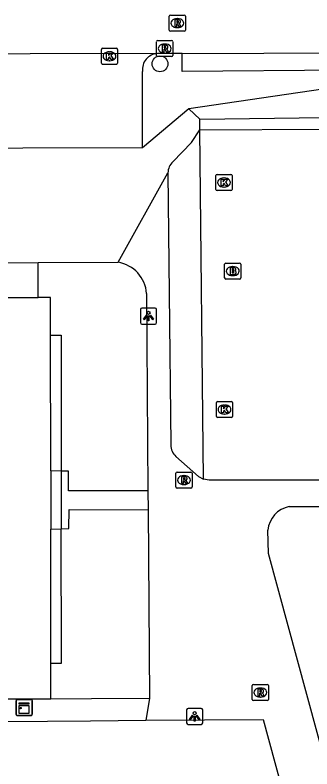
# Model space of a CAD drawing. Extents: x 160732 to 162105, y 387428 to 388479.
# Drawn here: x 161057.12 to 161075.5, y 387905.26 to 387951.99 of the extents above; entities that cross this region are included whole.
import ezdxf

# ---------------------------------------------------------------- set-up
doc = ezdxf.new("R2010")
doc.units = 0
for name, color, linetype in [('IMGEO_Boom', 7, 'Continuous'), ('IMGEO_Brandkraan', 7, 'Continuous'), ('IMGEO_Groenvoorziening', 7, 'Continuous'), ('IMGEO_Kast', 7, 'Continuous'), ('IMGEO_Kolk', 7, 'Continuous'), ('IMGEO_Lichtpunt', 7, 'Continuous'), ('IMGEO_Pand', 7, 'Continuous'), ('IMGEO_Rijbaan_lokaal_open', 7, 'Continuous'), ('IMGEO_Rioolput', 7, 'Continuous'), ('IMGEO_Voetpad_open', 7, 'Continuous')]:
    doc.layers.add(name, color=color, linetype=linetype)

msp = doc.modelspace()

# ---------------------------------------------------------------- linework, layer by layer
at = {"layer": 'IMGEO_Boom'}
msp.add_circle((161066.088, 387948.972), 0.489, dxfattribs=at)
at = {"layer": 'IMGEO_Brandkraan'}
for p, q in [((161070.094, 387935.693), (161070.094, 387936.545)), ((161070.169, 387936.619), (161071.021, 387936.619)), ((161070.582, 387936.399), (161070.607, 387936.399)), ((161071.095, 387936.545), (161071.095, 387935.693)), ((161070.605, 387935.839), (161070.58, 387935.839)), ((161071.021, 387935.619), (161070.169, 387935.619))]:
    msp.add_line(p, q, dxfattribs=at)
for points in [[(161070.094, 387935.693), (161070.094, 387936.545)], [(161070.169, 387936.619), (161071.021, 387936.619)], [(161070.442, 387936.319), (161070.442, 387935.919), (161070.655, 387935.919)], [(161070.673, 387936.319), (161070.442, 387936.319)], [(161071.095, 387936.545), (161071.095, 387935.693)], [(161070.621, 387936.238), (161070.567, 387936.238), (161070.567, 387936.162)], [(161070.567, 387936.162), (161070.62, 387936.162)], [(161070.629, 387936.086), (161070.567, 387936.086), (161070.567, 387936.005)], [(161070.567, 387936.005), (161070.629, 387936.005)], [(161071.021, 387935.619), (161070.169, 387935.619)]]:
    msp.add_lwpolyline(points, dxfattribs=at)
for centre, radius, start, end in [((161070.171, 387936.543), 0.0765, 91.552, 178.448), ((161070.171, 387936.543), 0.0765, 91.552, 178.448), ((161070.677, 387936.174), 0.145, 59.4692, 91.5367), ((161070.702, 387936.221), 0.0922, 285.5137, 58.1501), ((161071.019, 387936.543), 0.0765, 1.552, 88.448), ((161071.019, 387936.543), 0.0765, 1.552, 88.448), ((161070.622, 387936.2), 0.0379, 267.8285, 90.9355), ((161070.63, 387936.045), 0.0404, 269.8759, 90.5077), ((161070.661, 387936.17), 0.251, 268.6676, 293.5347), ((161070.707, 387936.029), 0.105, 301.3115, 78.989), ((161070.171, 387935.695), 0.0765, 181.552, 268.448), ((161070.171, 387935.695), 0.0765, 181.552, 268.448), ((161071.019, 387935.695), 0.0765, 271.552, 358.448), ((161071.019, 387935.695), 0.0765, 271.552, 358.448)]:
    msp.add_arc(centre, radius, start, end, dxfattribs=at)
for centre, major_axis, ratio, start_param, end_param in [((161070.581, 387936.119), (-0.387, 0.002), 0.722429, 4.712389, 7.853982), ((161070.606, 387936.119), (-0.39, 0.002), 0.717154, 1.570796, 4.712389)]:
    msp.add_ellipse(centre, major_axis=major_axis, ratio=ratio, start_param=start_param, end_param=end_param, dxfattribs=at)
at = {"layer": 'IMGEO_Groenvoorziening'}
for points in [[(161059.315, 387932.154), (161059.97, 387932.155), (161059.977, 387923.722)], [(161059.333, 387911.822), (161059.987, 387911.822), (161059.98, 387920.149)]]:
    msp.add_lwpolyline(points, dxfattribs=at)
at = {"layer": 'IMGEO_Kast'}
for p, q in [((161057.179, 387908.639), (161057.179, 387909.48)), ((161057.179, 387909.48), (161057.179, 387908.639)), ((161057.254, 387909.564), (161058.095, 387909.564)), ((161058.095, 387909.564), (161057.254, 387909.564)), ((161058.179, 387909.489), (161058.179, 387908.648)), ((161058.179, 387908.648), (161058.179, 387909.489)), ((161058.104, 387908.564), (161057.263, 387908.564)), ((161057.263, 387908.564), (161058.104, 387908.564))]:
    msp.add_line(p, q, dxfattribs=at)
for points in [[(161057.374, 387909.354), (161057.974, 387909.354), (161057.974, 387909.269), (161057.374, 387909.269), (161057.374, 387909.354)], [(161057.374, 387909.179), (161057.974, 387909.179), (161057.974, 387908.69), (161057.374, 387908.69), (161057.374, 387909.179)]]:
    msp.add_lwpolyline(points, dxfattribs=at)
msp.add_circle((161057.458, 387909.028), 0.0377, dxfattribs=at)
for centre, start, end in [((161057.257, 387909.486), 92.4484, 184.2845), ((161057.257, 387909.486), 92.4484, 184.2845), ((161058.101, 387909.486), 2.4484, 94.2845), ((161058.101, 387909.486), 2.4484, 94.2845), ((161057.257, 387908.642), 182.4484, 274.2845), ((161057.257, 387908.642), 182.4484, 274.2845), ((161058.101, 387908.642), 272.4484, 4.2845), ((161058.101, 387908.642), 272.4484, 4.2845)]:
    msp.add_arc(centre, 0.0779, start, end, dxfattribs=at)
at = {"layer": 'IMGEO_Kolk'}
for p, q in [((161062.464, 387949.012), (161062.464, 387949.864)), ((161062.539, 387949.938), (161063.391, 387949.938)), ((161063.465, 387949.864), (161063.465, 387949.012)), ((161062.952, 387949.718), (161062.977, 387949.718)), ((161063.391, 387948.938), (161062.539, 387948.938)), ((161062.975, 387949.158), (161062.95, 387949.158)), ((161069.554, 387941.187), (161069.554, 387942.039)), ((161069.629, 387942.113), (161070.481, 387942.113)), ((161070.042, 387941.893), (161070.067, 387941.893)), ((161070.555, 387942.039), (161070.555, 387941.187)), ((161070.481, 387941.113), (161069.629, 387941.113)), ((161070.065, 387941.333), (161070.04, 387941.333)), ((161069.584, 387927.112), (161069.584, 387927.964)), ((161069.659, 387928.038), (161070.511, 387928.038)), ((161070.585, 387927.964), (161070.585, 387927.112)), ((161070.072, 387927.818), (161070.097, 387927.818)), ((161070.511, 387927.038), (161069.659, 387927.038)), ((161070.095, 387927.258), (161070.07, 387927.258))]:
    msp.add_line(p, q, dxfattribs=at)
for points in [[(161062.464, 387949.012), (161062.464, 387949.864)], [(161062.539, 387949.938), (161063.391, 387949.938)], [(161063.465, 387949.864), (161063.465, 387949.012)], [(161062.785, 387949.638), (161062.908, 387949.638), (161062.908, 387949.487), (161063.038, 387949.638), (161063.202, 387949.638), (161063.056, 387949.487), (161063.209, 387949.238), (161063.057, 387949.238), (161062.972, 387949.402), (161062.908, 387949.335), (161062.908, 387949.238), (161062.785, 387949.238), (161062.785, 387949.638)], [(161063.391, 387948.938), (161062.539, 387948.938)], [(161069.554, 387941.187), (161069.554, 387942.039)], [(161069.629, 387942.113), (161070.481, 387942.113)], [(161070.555, 387942.039), (161070.555, 387941.187)], [(161069.875, 387941.813), (161069.998, 387941.813), (161069.998, 387941.662), (161070.128, 387941.813), (161070.292, 387941.813), (161070.146, 387941.662), (161070.299, 387941.413), (161070.147, 387941.413), (161070.062, 387941.577), (161069.998, 387941.51), (161069.998, 387941.413), (161069.875, 387941.413), (161069.875, 387941.813)], [(161070.481, 387941.113), (161069.629, 387941.113)], [(161069.584, 387927.112), (161069.584, 387927.964)], [(161069.659, 387928.038), (161070.511, 387928.038)], [(161070.585, 387927.964), (161070.585, 387927.112)], [(161069.905, 387927.738), (161070.028, 387927.738), (161070.028, 387927.587), (161070.158, 387927.738), (161070.322, 387927.738), (161070.176, 387927.587), (161070.329, 387927.338), (161070.177, 387927.338), (161070.092, 387927.502), (161070.028, 387927.435), (161070.028, 387927.338), (161069.905, 387927.338), (161069.905, 387927.738)], [(161070.511, 387927.038), (161069.659, 387927.038)]]:
    msp.add_lwpolyline(points, dxfattribs=at)
for centre, start, end in [((161062.541, 387949.862), 91.552, 178.448), ((161062.541, 387949.862), 91.552, 178.448), ((161063.389, 387949.862), 1.552, 88.448), ((161063.389, 387949.862), 1.552, 88.448), ((161062.541, 387949.014), 181.552, 268.448), ((161062.541, 387949.014), 181.552, 268.448), ((161063.389, 387949.014), 271.552, 358.448), ((161063.389, 387949.014), 271.552, 358.448), ((161069.631, 387942.037), 91.552, 178.448), ((161069.631, 387942.037), 91.552, 178.448), ((161070.479, 387942.037), 1.552, 88.448), ((161070.479, 387942.037), 1.552, 88.448), ((161069.631, 387941.189), 181.552, 268.448), ((161069.631, 387941.189), 181.552, 268.448), ((161070.479, 387941.189), 271.552, 358.448), ((161070.479, 387941.189), 271.552, 358.448), ((161069.661, 387927.962), 91.552, 178.448), ((161069.661, 387927.962), 91.552, 178.448), ((161070.509, 387927.962), 1.552, 88.448), ((161070.509, 387927.962), 1.552, 88.448), ((161069.661, 387927.114), 181.552, 268.448), ((161069.661, 387927.114), 181.552, 268.448), ((161070.509, 387927.114), 271.552, 358.448), ((161070.509, 387927.114), 271.552, 358.448)]:
    msp.add_arc(centre, 0.0765, start, end, dxfattribs=at)
for centre, major_axis, ratio, start_param, end_param in [((161062.951, 387949.438), (-0.387, 0.002), 0.722429, 4.712389, 7.853982), ((161062.976, 387949.438), (-0.39, 0.002), 0.717154, 1.570796, 4.712389), ((161070.041, 387941.613), (-0.387, 0.002), 0.722429, 4.712389, 7.853982), ((161070.066, 387941.613), (-0.39, 0.002), 0.717154, 1.570796, 4.712389), ((161070.071, 387927.538), (-0.387, 0.002), 0.722429, 4.712389, 7.853982), ((161070.096, 387927.538), (-0.39, 0.002), 0.717154, 1.570796, 4.712389)]:
    msp.add_ellipse(centre, major_axis=major_axis, ratio=ratio, start_param=start_param, end_param=end_param, dxfattribs=at)
at = {"layer": 'IMGEO_Lichtpunt'}
for p, q in [((161064.881, 387933.734), (161064.881, 387932.927)), ((161064.881, 387933.734), (161064.881, 387932.927)), ((161065.783, 387933.829), (161064.975, 387933.829)), ((161065.783, 387933.829), (161064.975, 387933.829)), ((161065.877, 387932.927), (161065.877, 387933.734)), ((161065.877, 387932.927), (161065.877, 387933.734)), ((161064.975, 387932.833), (161065.783, 387932.833)), ((161064.975, 387932.833), (161065.783, 387932.833)), ((161067.739, 387908.917), (161067.739, 387908.11)), ((161067.739, 387908.917), (161067.739, 387908.11)), ((161068.641, 387909.012), (161067.833, 387909.012)), ((161068.641, 387909.012), (161067.833, 387909.012)), ((161068.735, 387908.11), (161068.735, 387908.917)), ((161068.735, 387908.11), (161068.735, 387908.917)), ((161067.833, 387908.016), (161068.641, 387908.016)), ((161067.833, 387908.016), (161068.641, 387908.016))]:
    msp.add_line(p, q, dxfattribs=at)
for points in [[(161065.255, 387933.398), (161065.294, 387933.37), (161065.106, 387933.108), (161065.068, 387933.135), (161065.255, 387933.398)], [(161065.357, 387933.35), (161065.404, 387933.35), (161065.404, 387933.028), (161065.357, 387933.028), (161065.357, 387933.35)], [(161065.467, 387933.37), (161065.505, 387933.397), (161065.692, 387933.135), (161065.653, 387933.107), (161065.467, 387933.37)], [(161068.113, 387908.581), (161068.152, 387908.553), (161067.964, 387908.291), (161067.926, 387908.318), (161068.113, 387908.581)], [(161068.215, 387908.533), (161068.262, 387908.533), (161068.262, 387908.211), (161068.215, 387908.211), (161068.215, 387908.533)], [(161068.325, 387908.553), (161068.363, 387908.58), (161068.55, 387908.318), (161068.511, 387908.29), (161068.325, 387908.553)]]:
    msp.add_lwpolyline(points, dxfattribs=at)
for centre in [(161065.38, 387933.532), (161068.238, 387908.715)]:
    msp.add_circle(centre, 0.0994, dxfattribs=at)
for centre, start, end in [((161064.975, 387933.734), 90, 180), ((161064.975, 387933.734), 90, 180), ((161065.783, 387933.734), 0, 90), ((161065.783, 387933.734), 0, 90), ((161064.975, 387932.927), 180, 270), ((161064.975, 387932.927), 180, 270), ((161065.783, 387932.927), 270, 0), ((161065.783, 387932.927), 270, 360), ((161067.833, 387908.917), 90, 180), ((161067.833, 387908.917), 90, 180), ((161068.641, 387908.917), 0, 90), ((161068.641, 387908.917), 0, 90), ((161067.833, 387908.11), 180, 270), ((161067.833, 387908.11), 180, 270), ((161068.641, 387908.11), 270, 0), ((161068.641, 387908.11), 270, 360)]:
    msp.add_arc(centre, 0.0946, start, end, dxfattribs=at)
at = {"layer": 'IMGEO_Pand'}
for points in [[(161054.475, 387934.485), (161058.548, 387934.488)], [(161059.315, 387932.154), (161059.313, 387934.489), (161058.548, 387934.488)], [(161059.323, 387923.734), (161059.315, 387932.154)], [(161059.323, 387923.734), (161059.326, 387920.125)], [(161059.333, 387911.822), (161059.326, 387920.125)], [(161059.335, 387909.587), (161059.333, 387911.822)], [(161059.335, 387909.587), (161053.304, 387909.581)]]:
    msp.add_lwpolyline(points, dxfattribs=at)
at = {"layer": 'IMGEO_Rijbaan_lokaal_open'}
for points in [[(161065.931, 387949.61), (161034.358, 387949.531)], [(161067.466, 387949.615), (161065.931, 387949.61)], [(161067.466, 387949.615), (161077.57, 387949.644)], [(161068.564, 387944.888), (161076.255, 387944.912)], [(161068.793, 387923.226), (161068.564, 387944.888)], [(161076.067, 387923.161), (161069.126, 387923.153), (161068.793, 387923.226)]]:
    msp.add_lwpolyline(points, dxfattribs=at)
at = {"layer": 'IMGEO_Rioolput'}
for p, q in [((161066.664, 387951.066), (161066.664, 387951.918)), ((161066.739, 387951.992), (161067.591, 387951.992)), ((161067.152, 387951.772), (161067.177, 387951.772)), ((161067.665, 387951.918), (161067.665, 387951.066)), ((161067.591, 387950.992), (161066.739, 387950.992)), ((161067.175, 387951.212), (161067.15, 387951.212)), ((161065.882, 387949.492), (161065.882, 387950.344)), ((161065.957, 387950.418), (161066.809, 387950.418)), ((161066.883, 387950.344), (161066.883, 387949.492)), ((161066.37, 387950.198), (161066.395, 387950.198)), ((161066.809, 387949.418), (161065.957, 387949.418)), ((161066.393, 387949.638), (161066.368, 387949.638)), ((161067.15, 387923.664), (161068.002, 387923.664)), ((161067.075, 387922.738), (161067.075, 387923.59)), ((161067.563, 387923.444), (161067.588, 387923.444)), ((161068.076, 387923.59), (161068.076, 387922.738)), ((161067.586, 387922.884), (161067.561, 387922.884)), ((161068.002, 387922.664), (161067.15, 387922.664)), ((161071.805, 387909.567), (161071.805, 387910.419)), ((161071.88, 387910.493), (161072.732, 387910.493)), ((161072.293, 387910.273), (161072.318, 387910.273)), ((161072.806, 387910.419), (161072.806, 387909.567)), ((161072.316, 387909.713), (161072.291, 387909.713)), ((161072.732, 387909.493), (161071.88, 387909.493))]:
    msp.add_line(p, q, dxfattribs=at)
for points in [[(161066.664, 387951.066), (161066.664, 387951.918)], [(161066.739, 387951.992), (161067.591, 387951.992)], [(161067.253, 387951.69), (161067.001, 387951.692), (161067.001, 387951.292)], [(161067.665, 387951.918), (161067.665, 387951.066)], [(161067.001, 387951.292), (161067.125, 387951.292), (161067.125, 387951.454), (161067.136, 387951.454)], [(161067.179, 387951.611), (161067.125, 387951.611), (161067.125, 387951.53)], [(161067.125, 387951.53), (161067.177, 387951.53)], [(161067.183, 387951.425), (161067.254, 387951.292), (161067.394, 387951.292), (161067.329, 387951.418)], [(161067.591, 387950.992), (161066.739, 387950.992)], [(161065.882, 387949.492), (161065.882, 387950.344)], [(161065.957, 387950.418), (161066.809, 387950.418)], [(161066.883, 387950.344), (161066.883, 387949.492)], [(161066.471, 387950.116), (161066.219, 387950.118), (161066.219, 387949.718)], [(161066.219, 387949.718), (161066.343, 387949.718), (161066.343, 387949.88), (161066.354, 387949.88)], [(161066.397, 387950.037), (161066.343, 387950.037), (161066.343, 387949.956)], [(161066.343, 387949.956), (161066.395, 387949.956)], [(161066.401, 387949.851), (161066.472, 387949.718), (161066.612, 387949.718), (161066.547, 387949.844)], [(161066.809, 387949.418), (161065.957, 387949.418)], [(161067.15, 387923.664), (161068.002, 387923.664)], [(161067.075, 387922.738), (161067.075, 387923.59)], [(161067.664, 387923.362), (161067.412, 387923.364), (161067.412, 387922.964)], [(161067.59, 387923.283), (161067.536, 387923.283), (161067.536, 387923.202)], [(161067.536, 387923.202), (161067.588, 387923.202)], [(161068.076, 387923.59), (161068.076, 387922.738)], [(161067.412, 387922.964), (161067.536, 387922.964), (161067.536, 387923.126), (161067.547, 387923.126)], [(161067.594, 387923.097), (161067.665, 387922.964), (161067.805, 387922.964), (161067.74, 387923.09)], [(161068.002, 387922.664), (161067.15, 387922.664)], [(161071.805, 387909.567), (161071.805, 387910.419)], [(161071.88, 387910.493), (161072.732, 387910.493)], [(161072.394, 387910.191), (161072.142, 387910.193), (161072.142, 387909.793)], [(161072.32, 387910.112), (161072.266, 387910.112), (161072.266, 387910.031)], [(161072.806, 387910.419), (161072.806, 387909.567)], [(161072.142, 387909.793), (161072.266, 387909.793), (161072.266, 387909.955), (161072.277, 387909.955)], [(161072.266, 387910.031), (161072.318, 387910.031)], [(161072.324, 387909.926), (161072.395, 387909.793), (161072.535, 387909.793), (161072.47, 387909.919)], [(161072.732, 387909.493), (161071.88, 387909.493)]]:
    msp.add_lwpolyline(points, dxfattribs=at)
for centre, radius, start, end in [((161066.741, 387951.916), 0.0765, 91.552, 178.448), ((161066.741, 387951.916), 0.0765, 91.552, 178.448), ((161067.252, 387951.58), 0.109, 350.3612, 89.416), ((161067.589, 387951.916), 0.0765, 1.552, 88.448), ((161067.589, 387951.916), 0.0765, 1.552, 88.448), ((161067.135, 387951.401), 0.0533, 26.0293, 88.6989), ((161067.161, 387951.719), 0.19, 274.7715, 282.9687), ((161067.185, 387951.515), 0.0964, 77.0061, 93.1865), ((161067.199, 387951.572), 0.0378, 276.6634, 79.6772), ((161067.25, 387951.58), 0.112, 277.5842, 350.9817), ((161067.234, 387951.365), 0.108, 29.5134, 73.7905), ((161066.741, 387951.068), 0.0765, 181.552, 268.448), ((161066.741, 387951.068), 0.0765, 181.552, 268.448), ((161067.589, 387951.068), 0.0765, 271.552, 358.448), ((161067.589, 387951.068), 0.0765, 271.552, 358.448), ((161065.959, 387950.342), 0.0765, 91.552, 178.448), ((161065.959, 387950.342), 0.0765, 91.552, 178.448), ((161066.807, 387950.342), 0.0765, 1.552, 88.448), ((161066.807, 387950.342), 0.0765, 1.552, 88.448), ((161066.353, 387949.827), 0.0533, 26.0293, 88.6989), ((161066.379, 387950.145), 0.19, 274.7715, 282.9687), ((161066.403, 387949.941), 0.0964, 77.0061, 93.1865), ((161066.417, 387949.998), 0.0378, 276.6634, 79.6772), ((161066.47, 387950.006), 0.109, 350.3612, 89.416), ((161066.468, 387950.006), 0.112, 277.5842, 350.9817), ((161066.452, 387949.791), 0.108, 29.5134, 73.7905), ((161065.959, 387949.494), 0.0765, 181.552, 268.448), ((161065.959, 387949.494), 0.0765, 181.552, 268.448), ((161066.807, 387949.494), 0.0765, 271.552, 358.448), ((161066.807, 387949.494), 0.0765, 271.552, 358.448), ((161067.152, 387923.588), 0.0765, 91.552, 178.448), ((161067.152, 387923.588), 0.0765, 91.552, 178.448), ((161068, 387923.588), 0.0765, 1.552, 88.448), ((161068, 387923.588), 0.0765, 1.552, 88.448), ((161067.572, 387923.391), 0.19, 274.7715, 282.9687), ((161067.596, 387923.187), 0.0964, 77.0061, 93.1865), ((161067.61, 387923.244), 0.0378, 276.6634, 79.6772), ((161067.663, 387923.252), 0.109, 350.3612, 89.416), ((161067.661, 387923.252), 0.112, 277.5842, 350.9817), ((161067.152, 387922.74), 0.0765, 181.552, 268.448), ((161067.152, 387922.74), 0.0765, 181.552, 268.448), ((161067.546, 387923.073), 0.0533, 26.0293, 88.6989), ((161067.645, 387923.037), 0.108, 29.5134, 73.7905), ((161068, 387922.74), 0.0765, 271.552, 358.448), ((161068, 387922.74), 0.0765, 271.552, 358.448), ((161071.882, 387910.417), 0.0765, 91.552, 178.448), ((161071.882, 387910.417), 0.0765, 91.552, 178.448), ((161072.326, 387910.016), 0.0964, 77.0061, 93.1865), ((161072.34, 387910.073), 0.0378, 276.6634, 79.6772), ((161072.393, 387910.081), 0.109, 350.3612, 89.416), ((161072.73, 387910.417), 0.0765, 1.552, 88.448), ((161072.73, 387910.417), 0.0765, 1.552, 88.448), ((161072.276, 387909.902), 0.0533, 26.0293, 88.6989), ((161072.302, 387910.22), 0.19, 274.7715, 282.9687), ((161072.391, 387910.081), 0.112, 277.5842, 350.9817), ((161072.375, 387909.866), 0.108, 29.5134, 73.7905), ((161071.882, 387909.569), 0.0765, 181.552, 268.448), ((161071.882, 387909.569), 0.0765, 181.552, 268.448), ((161072.73, 387909.569), 0.0765, 271.552, 358.448), ((161072.73, 387909.569), 0.0765, 271.552, 358.448)]:
    msp.add_arc(centre, radius, start, end, dxfattribs=at)
for centre, major_axis, ratio, start_param, end_param in [((161067.151, 387951.492), (-0.387, 0.002), 0.722429, 4.712389, 7.853982), ((161067.176, 387951.492), (-0.39, 0.002), 0.717154, 1.570796, 4.712389), ((161066.369, 387949.918), (-0.387, 0.002), 0.722429, 4.712389, 7.853982), ((161066.394, 387949.918), (-0.39, 0.002), 0.717154, 1.570796, 4.712389), ((161067.562, 387923.164), (-0.387, 0.002), 0.722429, 4.712389, 7.853982), ((161067.587, 387923.164), (-0.39, 0.002), 0.717154, 1.570796, 4.712389), ((161072.292, 387909.993), (-0.387, 0.002), 0.722429, 4.712389, 7.853982), ((161072.317, 387909.993), (-0.39, 0.002), 0.717154, 1.570796, 4.712389)]:
    msp.add_ellipse(centre, major_axis=major_axis, ratio=ratio, start_param=start_param, end_param=end_param, dxfattribs=at)
at = {"layer": 'IMGEO_Voetpad_open'}
for points in [[(161077.57, 387949.644), (161077.563, 387948.579), (161067.459, 387948.499), (161067.466, 387949.615)], [(161065.007, 387943.759), (161035.35, 387943.68), (161035.309, 387948.462)], [(161065.007, 387943.759), (161065.007, 387948.502)], [(161079.972, 387947.954), (161067.879, 387946.171)], [(161067.879, 387946.171), (161065.007, 387943.759)], [(161067.879, 387946.171), (161068.549, 387945.535)], [(161068.549, 387945.535), (161076.252, 387945.633)], [(161068.564, 387944.888), (161068.555, 387945.268), (161068.549, 387945.535)], [(161066.886, 387942.903), (161068.051, 387944.087), (161068.564, 387944.888)], [(161063.494, 387936.665), (161066.583, 387942.206)], [(161066.583, 387942.206), (161066.662, 387934.732), (161066.761, 387925.342)], [(161049.092, 387936.626), (161058.542, 387936.652)], [(161058.542, 387936.652), (161063.494, 387936.665)], [(161058.548, 387934.488), (161058.542, 387936.652)], [(161065.263, 387934.732), (161065.347, 387922.488)], [(161067.077, 387924.63), (161068.476, 387923.383), (161068.793, 387923.226)], [(161059.977, 387923.722), (161059.323, 387923.734)], [(161059.977, 387923.722), (161059.98, 387920.149)], [(161065.347, 387922.488), (161060.421, 387922.505), (161060.431, 387923.714), (161059.977, 387923.722)], [(161065.347, 387922.488), (161065.355, 387921.319)], [(161059.98, 387920.149), (161060.437, 387920.165), (161060.469, 387921.346), (161065.355, 387921.319)], [(161065.355, 387921.319), (161065.436, 387909.613)], [(161074.094, 387921.527), (161076.139, 387921.521), (161076.144, 387921.645)], [(161059.326, 387920.125), (161059.98, 387920.149)], [(161089.6, 387856.737), (161072.802, 387918.618), (161072.769, 387920.054)], [(161065.436, 387909.613), (161061.857, 387909.604), (161059.335, 387909.587)], [(161065.436, 387909.613), (161065.212, 387908.27)], [(161051.091, 387908.162), (161061.797, 387908.247), (161065.212, 387908.27)], [(161065.212, 387908.27), (161072.472, 387908.32), (161085.132, 387861.629)]]:
    msp.add_lwpolyline(points, dxfattribs=at)
for centre, radius, start, end in [((161065.997, 387948.615), 0.997, 93.8211, 186.5271), ((161067.561, 387942.195), 0.978, 133.6488, 179.3601), ((161063.167, 387934.59), 2.1, 3.8744, 81.0525), ((161067.682, 387925.325), 0.921, 178.9161, 228.9491), ((161074.422, 387919.899), 1.661, 101.4057, 174.6499)]:
    msp.add_arc(centre, radius, start, end, dxfattribs=at)

doc.saveas('drawing.dxf')
